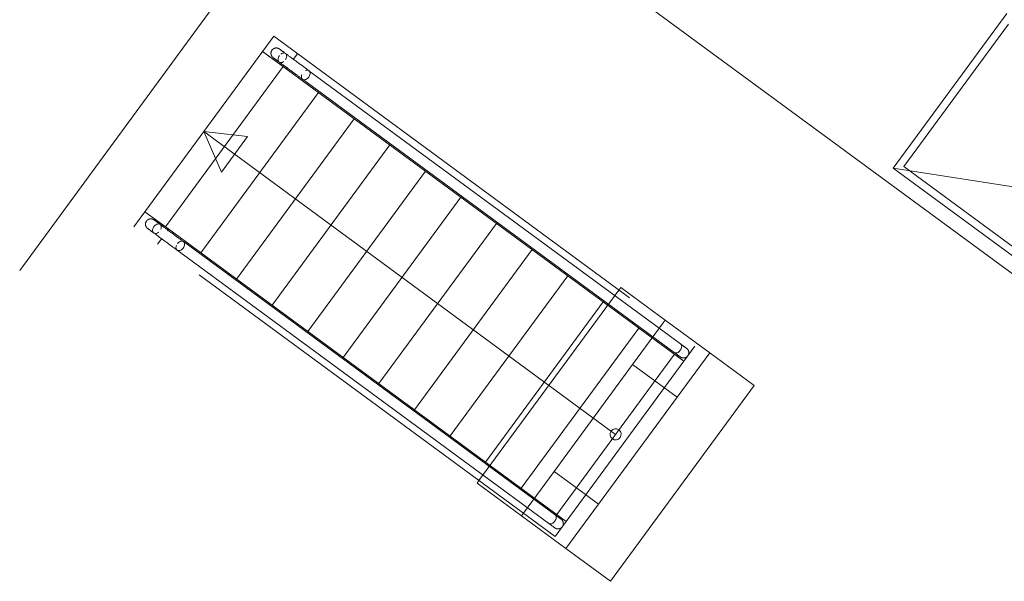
# Model space of a CAD drawing. Header units: metres. Extents: x 135583 to 135939, y 457896 to 458258.
# Tile 371 of 599: x 135816.18 to 135820.64, y 457943.16 to 457945.7. Entities that reach past the tile are written whole.
import ezdxf

# ---------------------------------------------------------------- set-up
doc = ezdxf.new("R2010")
doc.units = ezdxf.units.M
doc.linetypes.add('Hidden', pattern=[4, 2, -2])
doc.layers.add('NIEUWE INSTALLATIE', color=250, linetype='Continuous', lineweight=0)

msp = doc.modelspace()

# ---------------------------------------------------------------- linework, layer by layer
at = {"layer": 'NIEUWE INSTALLATIE', "linetype": 'Hidden'}
for p, q in [((135816.1848, 457944.5658), (135817.1913, 457945.9358)), ((135816.1848, 457944.5658), (135817.1913, 457945.9358)), ((135820.1903, 457945.0354), (135820.664, 457945.6801)), ((135816.7018, 457944.7629), (135817.3353, 457945.6252)), ((135817.3353, 457945.6252), (135819.2437, 457944.2232)), ((135820.1903, 457945.0354), (135820.835, 457944.5617)), ((135818.6102, 457943.3609), (135816.7018, 457944.7629)), ((135818.8987, 457944.4766), (135818.2653, 457943.6143)), ((135818.8987, 457944.4766), (135818.2653, 457943.6143)), ((135818.8987, 457944.4766), (135818.2653, 457943.6143)), ((135818.8987, 457944.4766), (135818.2653, 457943.6143)), ((135819.1002, 457944.3285), (135818.9611, 457944.1392)), ((135819.1002, 457944.3285), (135818.9611, 457944.1392)), ((135819.1002, 457944.3285), (135818.9611, 457944.1392)), ((135819.1002, 457944.3285), (135818.9611, 457944.1392)), ((135819.2437, 457944.2232), (135818.6102, 457943.3609)), ((135818.6059, 457943.6557), (135818.9611, 457944.1392)), ((135818.6059, 457943.6557), (135818.9611, 457944.1392)), ((135818.6059, 457943.6557), (135818.9611, 457944.1392)), ((135818.6059, 457943.6557), (135818.9611, 457944.1392)), ((135818.9611, 457944.1392), (135819.0618, 457944.0652)), ((135818.9611, 457944.1392), (135819.0618, 457944.0652)), ((135818.9611, 457944.1392), (135819.0618, 457944.0652)), ((135818.9611, 457944.1392), (135819.0618, 457944.0652)), ((135818.6059, 457943.6557), (135818.4668, 457943.4663)), ((135818.6059, 457943.6557), (135818.4668, 457943.4663)), ((135818.6059, 457943.6557), (135818.4668, 457943.4663)), ((135818.6059, 457943.6557), (135818.4668, 457943.4663)), ((135818.7066, 457943.5817), (135818.6059, 457943.6557)), ((135818.7066, 457943.5817), (135818.6059, 457943.6557)), ((135818.7066, 457943.5817), (135818.6059, 457943.6557)), ((135818.7066, 457943.5817), (135818.6059, 457943.6557))]:
    msp.add_line(p, q, dxfattribs=at)
at = {"layer": 'NIEUWE INSTALLATIE'}
for p, q in [((135818.8417, 457945.9021), (135820.8564, 457944.4219)), ((135818.8417, 457945.9021), (135820.8564, 457944.4219)), ((135820.6565, 457945.729), (135820.1414, 457945.0279)), ((135817.3925, 457945.4777), (135817.285, 457945.5567)), ((135817.3777, 457945.4886), (135817.285, 457945.5567)), ((135817.4428, 457945.5462), (135817.4234, 457945.5197)), ((135816.8448, 457944.7633), (135817.3777, 457945.4886)), ((135817.3972, 457945.4841), (135817.3925, 457945.4777)), ((135819.1934, 457944.1547), (135817.3925, 457945.4777)), ((135819.1778, 457944.2333), (135817.4949, 457945.4697)), ((135817.4659, 457945.4311), (135817.4663, 457945.4308)), ((135817.4663, 457945.4308), (135819.1502, 457944.1937)), ((135817.006, 457944.6449), (135817.5389, 457945.3702)), ((135817.1672, 457944.5265), (135817.7001, 457945.2518)), ((135817.0186, 457945.1941), (135817.099, 457945.0109)), ((135817.0186, 457945.1941), (135817.2174, 457945.1721)), ((135818.8842, 457943.8234), (135817.0186, 457945.1941)), ((135817.099, 457945.0109), (135817.2174, 457945.1721)), ((135817.3284, 457944.4081), (135817.8612, 457945.1334)), ((135817.4895, 457944.2897), (135818.0224, 457945.015)), ((135820.1414, 457945.0279), (135820.8425, 457944.5128)), ((135820.1414, 457945.0279), (135821.0719, 457944.8841)), ((135817.6507, 457944.1713), (135818.1836, 457944.8966)), ((135816.7522, 457944.8314), (135816.8597, 457944.7524)), ((135816.7522, 457944.8314), (135816.8448, 457944.7633)), ((135817.8119, 457944.0528), (135818.3448, 457944.7781)), ((135816.854, 457944.7448), (135816.8597, 457944.7524)), ((135816.8597, 457944.7524), (135818.6605, 457943.4294)), ((135816.8093, 457944.6839), (135816.8279, 457944.7092)), ((135816.927, 457944.6957), (135816.9265, 457944.6961)), ((135818.6099, 457943.4593), (135816.927, 457944.6957)), ((135816.8974, 457944.6575), (135818.5813, 457943.4204)), ((135817.9731, 457943.9344), (135818.5059, 457944.6597)), ((135818.1343, 457943.816), (135818.6671, 457944.5413)), ((135818.9077, 457944.4887), (135818.8988, 457944.4766)), ((135818.9077, 457944.4887), (135818.8988, 457944.4766)), ((135818.9077, 457944.4887), (135819.1091, 457944.3407)), ((135818.9077, 457944.4887), (135819.1091, 457944.3407)), ((135818.2954, 457943.6976), (135818.8283, 457944.4229)), ((135819.1091, 457944.3407), (135819.1002, 457944.3286)), ((135819.1091, 457944.3407), (135819.1002, 457944.3286)), ((135819.1091, 457944.3407), (135819.3106, 457944.1927)), ((135819.1091, 457944.3407), (135819.3106, 457944.1927)), ((135818.4566, 457943.5792), (135818.9895, 457944.3045)), ((135818.6178, 457943.4608), (135819.1507, 457944.1861)), ((135819.3106, 457944.1927), (135819.1626, 457943.9912)), ((135819.3106, 457944.1927), (135819.1626, 457943.9912)), ((135819.3106, 457944.1927), (135819.5121, 457944.0446)), ((135819.3106, 457944.1927), (135819.5121, 457944.0446)), ((135819.0618, 457944.0652), (135819.1626, 457943.9912)), ((135819.0618, 457944.0652), (135819.1626, 457943.9912)), ((135818.8608, 457943.1582), (135819.5121, 457944.0446)), ((135818.8608, 457943.1582), (135819.5121, 457944.0446)), ((135819.1626, 457943.9912), (135818.8073, 457943.5077)), ((135819.1626, 457943.9912), (135818.8073, 457943.5077)), ((135818.2653, 457943.6143), (135818.2564, 457943.6022)), ((135818.2653, 457943.6143), (135818.2564, 457943.6022)), ((135818.4578, 457943.4542), (135818.2564, 457943.6022)), ((135818.4578, 457943.4542), (135818.2564, 457943.6022)), ((135818.8073, 457943.5077), (135818.7066, 457943.5817)), ((135818.8073, 457943.5077), (135818.7066, 457943.5817)), ((135818.8073, 457943.5077), (135818.6593, 457943.3062)), ((135818.8073, 457943.5077), (135818.6593, 457943.3062)), ((135818.4667, 457943.4663), (135818.4578, 457943.4542)), ((135818.4667, 457943.4663), (135818.4578, 457943.4542)), ((135818.6593, 457943.3062), (135818.4578, 457943.4542)), ((135818.6593, 457943.3062), (135818.4578, 457943.4542)), ((135818.8608, 457943.1582), (135818.6593, 457943.3062)), ((135818.8608, 457943.1582), (135818.6593, 457943.3062))]:
    msp.add_line(p, q, dxfattribs=at)
at = {"layer": 'NIEUWE INSTALLATIE', "flags": 128}
for points in [[(135817.3328, 457945.5289), (135817.332, 457945.5295), (135817.3313, 457945.5301), (135817.3306, 457945.5307), (135817.3299, 457945.5314), (135817.3292, 457945.5321), (135817.3286, 457945.5328), (135817.328, 457945.5336), (135817.3274, 457945.5344), (135817.3269, 457945.5352), (135817.3264, 457945.536), (135817.3259, 457945.5368), (135817.3254, 457945.5377), (135817.325, 457945.5385), (135817.3247, 457945.5394), (135817.3243, 457945.5403), (135817.324, 457945.5413), (135817.3238, 457945.5422), (135817.3235, 457945.5431), (135817.3233, 457945.5441), (135817.3232, 457945.545), (135817.3231, 457945.546), (135817.323, 457945.5469), (135817.323, 457945.5479), (135817.323, 457945.5489), (135817.323, 457945.5498), (135817.3231, 457945.5508), (135817.3232, 457945.5518), (135817.3234, 457945.5527), (135817.3236, 457945.5537), (135817.3238, 457945.5546), (135817.3241, 457945.5555), (135817.3244, 457945.5564), (135817.3247, 457945.5573), (135817.3251, 457945.5582), (135817.3255, 457945.5591), (135817.3259, 457945.56), (135817.3264, 457945.5608), (135817.3269, 457945.5616), (135817.3275, 457945.5624), (135817.3276, 457945.5626)], [(135817.3276, 457945.5626), (135817.3282, 457945.5634), (135817.3289, 457945.5641), (135817.3295, 457945.5649), (135817.3302, 457945.5655), (135817.3309, 457945.5662), (135817.3316, 457945.5668), (135817.3324, 457945.5674), (135817.3331, 457945.568), (135817.3339, 457945.5686), (135817.3348, 457945.5691), (135817.3356, 457945.5696), (135817.3364, 457945.57), (135817.3373, 457945.5704), (135817.3382, 457945.5708), (135817.3391, 457945.5711), (135817.34, 457945.5714), (135817.341, 457945.5717), (135817.3419, 457945.5719), (135817.3429, 457945.5721), (135817.3438, 457945.5723), (135817.3448, 457945.5724), (135817.3457, 457945.5724), (135817.3467, 457945.5725), (135817.3477, 457945.5725), (135817.3486, 457945.5724), (135817.3496, 457945.5724), (135817.3505, 457945.5722), (135817.3515, 457945.5721), (135817.3524, 457945.5719), (135817.3534, 457945.5716), (135817.3543, 457945.5714), (135817.3552, 457945.5711), (135817.3561, 457945.5707), (135817.357, 457945.5704), (135817.3579, 457945.5699), (135817.3587, 457945.5695), (135817.3596, 457945.569), (135817.3604, 457945.5685), (135817.3612, 457945.5679), (135817.3614, 457945.5678)], [(135817.4949, 457945.4697), (135817.4924, 457945.4716), (135817.4898, 457945.4734), (135817.4872, 457945.4754), (135817.4845, 457945.4773), (135817.4817, 457945.4794), (135817.4789, 457945.4815), (135817.476, 457945.4836), (135817.4731, 457945.4858), (135817.4701, 457945.488), (135817.467, 457945.4902), (135817.4639, 457945.4925), (135817.4608, 457945.4948), (135817.4577, 457945.4971), (135817.4545, 457945.4994), (135817.4513, 457945.5017), (135817.4481, 457945.5041), (135817.4449, 457945.5065), (135817.4417, 457945.5088), (135817.4384, 457945.5112), (135817.4352, 457945.5136), (135817.432, 457945.5159), (135817.4288, 457945.5183), (135817.4256, 457945.5206), (135817.4225, 457945.5229), (135817.4194, 457945.5252), (135817.4163, 457945.5274), (135817.4133, 457945.5297), (135817.4103, 457945.5319), (135817.4074, 457945.534), (135817.4045, 457945.5361), (135817.4017, 457945.5382), (135817.3989, 457945.5402), (135817.3962, 457945.5422), (135817.3936, 457945.5441), (135817.3911, 457945.546), (135817.3886, 457945.5478), (135817.3862, 457945.5496), (135817.3839, 457945.5512), (135817.3818, 457945.5528), (135817.3797, 457945.5544), (135817.3777, 457945.5558), (135817.3758, 457945.5572), (135817.374, 457945.5585), (135817.3723, 457945.5598), (135817.3708, 457945.5609), (135817.3693, 457945.562), (135817.368, 457945.563), (135817.3668, 457945.5639), (135817.3657, 457945.5647), (135817.3647, 457945.5654), (135817.3638, 457945.566), (135817.3631, 457945.5665), (135817.3625, 457945.567), (135817.3621, 457945.5673), (135817.3617, 457945.5676), (135817.3615, 457945.5677), (135817.3614, 457945.5678)], [(135817.3614, 457945.5678), (135817.3615, 457945.5677), (135817.3617, 457945.5676), (135817.362, 457945.5674), (135817.3624, 457945.567), (135817.363, 457945.5666), (135817.3637, 457945.5661), (135817.3645, 457945.5655), (135817.3655, 457945.5648), (135817.3666, 457945.564), (135817.3667, 457945.5639)], [(135817.3328, 457945.5289), (135817.3329, 457945.5288), (135817.3331, 457945.5287), (135817.3334, 457945.5284), (135817.3338, 457945.5281), (135817.3344, 457945.5277), (135817.3351, 457945.5272), (135817.3359, 457945.5266), (135817.3369, 457945.5259), (135817.338, 457945.5251), (135817.3392, 457945.5242), (135817.3405, 457945.5232), (135817.3419, 457945.5222), (135817.3435, 457945.521), (135817.3451, 457945.5198), (135817.3469, 457945.5185), (135817.3488, 457945.5171), (135817.3507, 457945.5157), (135817.3528, 457945.5142), (135817.355, 457945.5126), (135817.3573, 457945.5109), (135817.3596, 457945.5092), (135817.3621, 457945.5074), (135817.3646, 457945.5055), (135817.3672, 457945.5036), (135817.3699, 457945.5016), (135817.3726, 457945.4996), (135817.3754, 457945.4976), (135817.3783, 457945.4955), (135817.3812, 457945.4933), (135817.3842, 457945.4911), (135817.3872, 457945.4889), (135817.3903, 457945.4866), (135817.3934, 457945.4844), (135817.3965, 457945.482), (135817.3997, 457945.4797), (135817.4029, 457945.4774), (135817.4061, 457945.475), (135817.4093, 457945.4727), (135817.4125, 457945.4703), (135817.4158, 457945.4679), (135817.419, 457945.4656), (135817.4222, 457945.4632), (135817.4254, 457945.4609), (135817.4286, 457945.4585), (135817.4317, 457945.4562), (135817.4348, 457945.4539), (135817.4379, 457945.4516), (135817.441, 457945.4494), (135817.444, 457945.4472), (135817.4469, 457945.445), (135817.4498, 457945.4429), (135817.4527, 457945.4408), (135817.4555, 457945.4388), (135817.4582, 457945.4368), (135817.4608, 457945.4348), (135817.4634, 457945.4329), (135817.4659, 457945.4311), (135817.4663, 457945.4308)], [(135817.338, 457945.5251), (135817.3373, 457945.5256), (135817.3363, 457945.5263), (135817.3354, 457945.527), (135817.3347, 457945.5275), (135817.334, 457945.528), (135817.3335, 457945.5283), (135817.3332, 457945.5286), (135817.3329, 457945.5288), (135817.3328, 457945.5289)], [(135816.7644, 457944.7552), (135816.7637, 457944.7558), (135816.7629, 457944.7564), (135816.7622, 457944.7571), (135816.7615, 457944.7577), (135816.7608, 457944.7584), (135816.7602, 457944.7592), (135816.7596, 457944.7599), (135816.759, 457944.7607), (135816.7585, 457944.7615), (135816.758, 457944.7623), (135816.7575, 457944.7632), (135816.7571, 457944.764), (135816.7566, 457944.7649), (135816.7563, 457944.7658), (135816.7559, 457944.7667), (135816.7556, 457944.7676), (135816.7554, 457944.7685), (135816.7551, 457944.7695), (135816.7549, 457944.7704), (135816.7548, 457944.7714), (135816.7547, 457944.7723), (135816.7546, 457944.7733), (135816.7546, 457944.7743), (135816.7546, 457944.7752), (135816.7546, 457944.7762), (135816.7547, 457944.7772), (135816.7548, 457944.7781), (135816.755, 457944.7791), (135816.7552, 457944.78), (135816.7554, 457944.781), (135816.7557, 457944.7819), (135816.756, 457944.7828), (135816.7563, 457944.7837), (135816.7567, 457944.7846), (135816.7571, 457944.7855), (135816.7576, 457944.7863), (135816.758, 457944.7872), (135816.7586, 457944.788), (135816.7591, 457944.7888), (135816.7593, 457944.789)], [(135816.7593, 457944.789), (135816.7598, 457944.7897), (135816.7605, 457944.7905), (135816.7611, 457944.7912), (135816.7618, 457944.7919), (135816.7625, 457944.7926), (135816.7632, 457944.7932), (135816.764, 457944.7938), (135816.7647, 457944.7944), (135816.7655, 457944.7949), (135816.7664, 457944.7954), (135816.7672, 457944.7959), (135816.7681, 457944.7963), (135816.7689, 457944.7968), (135816.7698, 457944.7971), (135816.7707, 457944.7975), (135816.7717, 457944.7978), (135816.7726, 457944.798), (135816.7735, 457944.7983), (135816.7745, 457944.7984), (135816.7754, 457944.7986), (135816.7764, 457944.7987), (135816.7773, 457944.7988), (135816.7783, 457944.7988), (135816.7793, 457944.7988), (135816.7802, 457944.7988), (135816.7812, 457944.7987), (135816.7822, 457944.7986), (135816.7831, 457944.7984), (135816.7841, 457944.7982), (135816.785, 457944.798), (135816.7859, 457944.7977), (135816.7868, 457944.7974), (135816.7877, 457944.7971), (135816.7886, 457944.7967), (135816.7895, 457944.7963), (135816.7904, 457944.7958), (135816.7912, 457944.7954), (135816.792, 457944.7948), (135816.7928, 457944.7943), (135816.793, 457944.7941)], [(135816.793, 457944.7941), (135816.7931, 457944.7941), (135816.7933, 457944.7939), (135816.7936, 457944.7937), (135816.794, 457944.7934), (135816.7946, 457944.793), (135816.7953, 457944.7924), (135816.7962, 457944.7918), (135816.7971, 457944.7911), (135816.7982, 457944.7903), (135816.7984, 457944.7902)], [(135816.9265, 457944.6961), (135816.924, 457944.6979), (135816.9215, 457944.6998), (135816.9188, 457944.7017), (135816.9161, 457944.7037), (135816.9134, 457944.7057), (135816.9105, 457944.7078), (135816.9076, 457944.7099), (135816.9047, 457944.7121), (135816.9017, 457944.7143), (135816.8986, 457944.7165), (135816.8956, 457944.7188), (135816.8924, 457944.7211), (135816.8893, 457944.7234), (135816.8861, 457944.7257), (135816.8829, 457944.7281), (135816.8797, 457944.7305), (135816.8765, 457944.7328), (135816.8733, 457944.7352), (135816.87, 457944.7376), (135816.8668, 457944.7399), (135816.8636, 457944.7423), (135816.8604, 457944.7446), (135816.8573, 457944.7469), (135816.8541, 457944.7493), (135816.851, 457944.7515), (135816.8479, 457944.7538), (135816.8449, 457944.756), (135816.8419, 457944.7582), (135816.839, 457944.7604), (135816.8361, 457944.7625), (135816.8333, 457944.7646), (135816.8305, 457944.7666), (135816.8278, 457944.7686), (135816.8252, 457944.7705), (135816.8227, 457944.7724), (135816.8202, 457944.7742), (135816.8178, 457944.7759), (135816.8156, 457944.7776), (135816.8134, 457944.7792), (135816.8113, 457944.7807), (135816.8093, 457944.7822), (135816.8074, 457944.7836), (135816.8056, 457944.7849), (135816.8039, 457944.7861), (135816.8024, 457944.7873), (135816.8009, 457944.7883), (135816.7996, 457944.7893), (135816.7984, 457944.7902), (135816.7973, 457944.791), (135816.7963, 457944.7917), (135816.7955, 457944.7923), (135816.7947, 457944.7929), (135816.7941, 457944.7933), (135816.7937, 457944.7937), (135816.7933, 457944.7939), (135816.7931, 457944.7941), (135816.793, 457944.7941)], [(135816.7696, 457944.7514), (135816.7689, 457944.7519), (135816.7679, 457944.7527), (135816.767, 457944.7533), (135816.7663, 457944.7539), (135816.7657, 457944.7543), (135816.7652, 457944.7547), (135816.7648, 457944.7549), (135816.7645, 457944.7551), (135816.7644, 457944.7552)], [(135816.7644, 457944.7552), (135816.7645, 457944.7552), (135816.7647, 457944.755), (135816.765, 457944.7548), (135816.7655, 457944.7545), (135816.766, 457944.754), (135816.7667, 457944.7535), (135816.7676, 457944.7529), (135816.7685, 457944.7522), (135816.7696, 457944.7514), (135816.7708, 457944.7505), (135816.7721, 457944.7496), (135816.7735, 457944.7485), (135816.7751, 457944.7474), (135816.7767, 457944.7462), (135816.7785, 457944.7449), (135816.7804, 457944.7435), (135816.7823, 457944.742), (135816.7844, 457944.7405), (135816.7866, 457944.7389), (135816.7889, 457944.7373), (135816.7912, 457944.7355), (135816.7937, 457944.7337), (135816.7962, 457944.7319), (135816.7988, 457944.73), (135816.8015, 457944.728), (135816.8042, 457944.726), (135816.807, 457944.7239), (135816.8099, 457944.7218), (135816.8128, 457944.7197), (135816.8158, 457944.7175), (135816.8188, 457944.7152), (135816.8219, 457944.713), (135816.825, 457944.7107), (135816.8281, 457944.7084), (135816.8313, 457944.7061), (135816.8345, 457944.7037), (135816.8377, 457944.7014), (135816.8409, 457944.699), (135816.8441, 457944.6966), (135816.8474, 457944.6943), (135816.8506, 457944.6919), (135816.8538, 457944.6896), (135816.857, 457944.6872), (135816.8602, 457944.6849), (135816.8633, 457944.6826), (135816.8664, 457944.6803), (135816.8695, 457944.678), (135816.8726, 457944.6758), (135816.8756, 457944.6735), (135816.8785, 457944.6714), (135816.8815, 457944.6692), (135816.8843, 457944.6671), (135816.8871, 457944.6651), (135816.8898, 457944.6631), (135816.8924, 457944.6612), (135816.895, 457944.6593), (135816.8974, 457944.6575)], [(135819.1502, 457944.1937), (135819.152, 457944.1923), (135819.1543, 457944.1906), (135819.1566, 457944.189), (135819.1587, 457944.1874), (135819.1607, 457944.186), (135819.1626, 457944.1846), (135819.1644, 457944.1832), (135819.1661, 457944.182), (135819.1677, 457944.1808), (135819.1692, 457944.1797), (135819.1705, 457944.1787), (135819.1718, 457944.1778), (135819.1729, 457944.177), (135819.1739, 457944.1763), (135819.1748, 457944.1756), (135819.1755, 457944.1751), (135819.1761, 457944.1746), (135819.1766, 457944.1742), (135819.177, 457944.174), (135819.1772, 457944.1738), (135819.1774, 457944.1737)], [(135819.206, 457944.2126), (135819.2059, 457944.2127), (135819.2057, 457944.2128), (135819.2054, 457944.2131), (135819.2049, 457944.2134), (135819.2044, 457944.2138), (135819.2037, 457944.2143), (135819.2028, 457944.2149), (135819.2019, 457944.2156), (135819.2008, 457944.2164), (135819.1996, 457944.2173), (135819.1983, 457944.2183), (135819.1969, 457944.2193), (135819.1953, 457944.2205), (135819.1937, 457944.2217), (135819.1919, 457944.223), (135819.19, 457944.2243), (135819.188, 457944.2258), (135819.186, 457944.2273), (135819.1838, 457944.2289), (135819.1815, 457944.2306), (135819.1792, 457944.2323), (135819.1783, 457944.233)], [(135819.2008, 457944.2164), (135819.2017, 457944.2158), (135819.2027, 457944.215), (135819.2035, 457944.2144), (135819.2042, 457944.2139), (135819.2048, 457944.2135), (135819.2053, 457944.2131), (135819.2057, 457944.2129), (135819.2059, 457944.2127), (135819.206, 457944.2126)], [(135819.206, 457944.2126), (135819.2067, 457944.212), (135819.2075, 457944.2114), (135819.2082, 457944.2108), (135819.2089, 457944.2101), (135819.2095, 457944.2094), (135819.2102, 457944.2087), (135819.2108, 457944.2079), (135819.2114, 457944.2071), (135819.2119, 457944.2063), (135819.2124, 457944.2055), (135819.2129, 457944.2047), (135819.2133, 457944.2038), (135819.2137, 457944.203), (135819.2141, 457944.2021), (135819.2145, 457944.2012), (135819.2148, 457944.2002), (135819.215, 457944.1993), (135819.2152, 457944.1984), (135819.2154, 457944.1974), (135819.2156, 457944.1965), (135819.2157, 457944.1955), (135819.2158, 457944.1946), (135819.2158, 457944.1936), (135819.2158, 457944.1926), (135819.2158, 457944.1917), (135819.2157, 457944.1907), (135819.2156, 457944.1897), (135819.2154, 457944.1888), (135819.2152, 457944.1878), (135819.215, 457944.1869), (135819.2147, 457944.186), (135819.2144, 457944.1851), (135819.2141, 457944.1841), (135819.2137, 457944.1833), (135819.2133, 457944.1824), (135819.2128, 457944.1815), (135819.2123, 457944.1807), (135819.212, 457944.1801)], [(135819.1774, 457944.1737), (135819.1773, 457944.1738), (135819.1771, 457944.1739), (135819.1768, 457944.1741), (135819.1763, 457944.1745), (135819.1758, 457944.1749), (135819.1751, 457944.1754), (135819.1742, 457944.176), (135819.1733, 457944.1767), (135819.1722, 457944.1775), (135819.1718, 457944.1778)], [(135819.2102, 457944.1777), (135819.2099, 457944.1774), (135819.2093, 457944.1766), (135819.2086, 457944.176), (135819.2079, 457944.1753), (135819.2072, 457944.1747), (135819.2064, 457944.1741), (135819.2056, 457944.1735), (135819.2048, 457944.1729), (135819.204, 457944.1724), (135819.2032, 457944.1719), (135819.2023, 457944.1715), (135819.2014, 457944.1711), (135819.2006, 457944.1707), (135819.1997, 457944.1704), (135819.1987, 457944.1701), (135819.1978, 457944.1698), (135819.1969, 457944.1696), (135819.1959, 457944.1694), (135819.195, 457944.1692), (135819.194, 457944.1691), (135819.193, 457944.1691), (135819.1921, 457944.169), (135819.1911, 457944.169), (135819.1901, 457944.1691), (135819.1892, 457944.1691), (135819.1882, 457944.1693), (135819.1873, 457944.1694), (135819.1863, 457944.1696), (135819.1854, 457944.1698), (135819.1845, 457944.1701), (135819.1835, 457944.1704), (135819.1826, 457944.1708), (135819.1818, 457944.1711), (135819.1809, 457944.1716), (135819.18, 457944.172), (135819.1792, 457944.1725), (135819.1784, 457944.173), (135819.1776, 457944.1736), (135819.1774, 457944.1737)], [(135818.6376, 457943.439), (135818.6375, 457943.439), (135818.6373, 457943.4392), (135818.637, 457943.4394), (135818.6365, 457943.4397), (135818.636, 457943.4402), (135818.6353, 457943.4407), (135818.6344, 457943.4413), (135818.6335, 457943.442), (135818.6324, 457943.4428), (135818.6312, 457943.4437), (135818.6299, 457943.4446), (135818.6285, 457943.4457), (135818.6269, 457943.4468), (135818.6253, 457943.448), (135818.6235, 457943.4493), (135818.6216, 457943.4507), (135818.6196, 457943.4522), (135818.6176, 457943.4537), (135818.6154, 457943.4553), (135818.6131, 457943.4569), (135818.6108, 457943.4587), (135818.6099, 457943.4593)], [(135818.6099, 457943.4593), (135818.6104, 457943.459), (135818.6107, 457943.4587)], [(135818.6324, 457943.4428), (135818.6333, 457943.4421), (135818.6343, 457943.4414), (135818.6351, 457943.4408), (135818.6359, 457943.4402), (135818.6365, 457943.4398), (135818.6369, 457943.4395), (135818.6373, 457943.4392), (135818.6375, 457943.439), (135818.6376, 457943.439)], [(135818.6376, 457943.439), (135818.6383, 457943.4384), (135818.6391, 457943.4378), (135818.6398, 457943.4371), (135818.6405, 457943.4365), (135818.6412, 457943.4358), (135818.6418, 457943.435), (135818.6424, 457943.4343), (135818.643, 457943.4335), (135818.6435, 457943.4327), (135818.644, 457943.4319), (135818.6445, 457943.431), (135818.6449, 457943.4302), (135818.6454, 457943.4293), (135818.6457, 457943.4284), (135818.6461, 457943.4275), (135818.6464, 457943.4266), (135818.6466, 457943.4257), (135818.6469, 457943.4247), (135818.647, 457943.4238), (135818.6472, 457943.4228), (135818.6473, 457943.4219), (135818.6474, 457943.4209), (135818.6474, 457943.4199), (135818.6474, 457943.419), (135818.6474, 457943.418), (135818.6473, 457943.417), (135818.6472, 457943.4161), (135818.647, 457943.4151), (135818.6468, 457943.4142), (135818.6466, 457943.4132), (135818.6463, 457943.4123), (135818.646, 457943.4114), (135818.6457, 457943.4105), (135818.6453, 457943.4096), (135818.6449, 457943.4087), (135818.6444, 457943.4079), (135818.644, 457943.407), (135818.6436, 457943.4064)], [(135818.5813, 457943.4204), (135818.5837, 457943.4187), (135818.586, 457943.417), (135818.5882, 457943.4153), (135818.5903, 457943.4138), (135818.5923, 457943.4123), (135818.5942, 457943.4109), (135818.596, 457943.4096), (135818.5977, 457943.4083), (135818.5993, 457943.4072), (135818.6008, 457943.4061), (135818.6021, 457943.4051), (135818.6034, 457943.4042), (135818.6045, 457943.4033), (135818.6055, 457943.4026), (135818.6064, 457943.402), (135818.6071, 457943.4014), (135818.6077, 457943.401), (135818.6082, 457943.4006), (135818.6086, 457943.4003), (135818.6089, 457943.4001), (135818.609, 457943.4001)], [(135818.609, 457943.4001), (135818.6089, 457943.4001), (135818.6087, 457943.4002), (135818.6084, 457943.4005), (135818.6079, 457943.4008), (135818.6074, 457943.4012), (135818.6067, 457943.4018), (135818.6058, 457943.4024), (135818.6049, 457943.4031), (135818.6038, 457943.4039), (135818.6034, 457943.4042)], [(135818.6418, 457943.4041), (135818.6415, 457943.4037), (135818.6409, 457943.403), (135818.6402, 457943.4023), (135818.6395, 457943.4016), (135818.6388, 457943.401), (135818.638, 457943.4004), (135818.6373, 457943.3998), (135818.6365, 457943.3993), (135818.6356, 457943.3988), (135818.6348, 457943.3983), (135818.6339, 457943.3978), (135818.6331, 457943.3974), (135818.6322, 457943.3971), (135818.6313, 457943.3967), (135818.6303, 457943.3964), (135818.6294, 457943.3962), (135818.6285, 457943.3959), (135818.6275, 457943.3957), (135818.6266, 457943.3956), (135818.6256, 457943.3955), (135818.6247, 457943.3954), (135818.6237, 457943.3954), (135818.6227, 457943.3954), (135818.6218, 457943.3954), (135818.6208, 457943.3955), (135818.6198, 457943.3956), (135818.6189, 457943.3958), (135818.6179, 457943.396), (135818.617, 457943.3962), (135818.6161, 457943.3965), (135818.6152, 457943.3968), (135818.6143, 457943.3971), (135818.6134, 457943.3975), (135818.6125, 457943.3979), (135818.6116, 457943.3984), (135818.6108, 457943.3988), (135818.61, 457943.3994), (135818.6092, 457943.3999), (135818.609, 457943.4001)]]:
    msp.add_lwpolyline(points, dxfattribs=at)
at = {"layer": 'NIEUWE INSTALLATIE'}
msp.add_ellipse((135818.8842, 457943.8234), major_axis=(-0.0201, 0.0148), ratio=1, dxfattribs=at)
for points, knots in [([(135817.3605, 457945.5085), (135817.3588, 457945.5098), (135817.356, 457945.5134), (135817.3548, 457945.5209), (135817.3566, 457945.5296), (135817.3596, 457945.5352), (135817.3615, 457945.5377)], [0.5000136, 0.5000136, 0.5000136, 0.5000136, 0.625, 0.75, 0.875, 1, 1, 1, 1]), ([(135817.368, 457945.5445), (135817.3704, 457945.5463), (135817.3755, 457945.5492), (135817.3832, 457945.5503), (135817.3874, 457945.5487), (135817.3891, 457945.5474)], [0.125, 0.125, 0.125, 0.125, 0.25, 0.375, 0.4999864, 0.4999864, 0.4999864, 0.4999864]), ([(135817.4939, 457945.4405), (135817.4922, 457945.4382), (135817.4883, 457945.4341), (135817.4816, 457945.4299), (135817.4747, 457945.4281), (135817.4685, 457945.429), (135817.4639, 457945.4324), (135817.4612, 457945.4381), (135817.4608, 457945.4451), (135817.4622, 457945.4501), (135817.4632, 457945.4526)], [0, 0, 0, 0, 0.1111111, 0.2222222, 0.3333333, 0.4444444, 0.5555556, 0.6666667, 0.7777778, 0.8858737, 0.8858737, 0.8858737, 0.8858737]), ([(135817.4797, 457945.4703), (135817.4819, 457945.4713), (135817.4865, 457945.4724), (135817.4926, 457945.4716), (135817.4973, 457945.4681), (135817.5, 457945.4625), (135817.5004, 457945.4554), (135817.4983, 457945.4477), (135817.4956, 457945.4428), (135817.4939, 457945.4405)], [0.2231291, 0.2231291, 0.2231291, 0.2231291, 0.3333333, 0.4444444, 0.5555556, 0.6666667, 0.7777778, 0.8888889, 1, 1, 1, 1]), ([(135816.9255, 457944.6668), (135816.9274, 457944.6694), (135816.9304, 457944.675), (135816.9322, 457944.6837), (135816.931, 457944.6912), (135816.9282, 457944.6948), (135816.9265, 457944.6961)], [-1, -1, -1, -1, -0.875, -0.75, -0.625, -0.5000136, -0.5000136, -0.5000136, -0.5000136]), ([(135816.8979, 457944.6572), (135816.8996, 457944.6559), (135816.9039, 457944.6543), (135816.9115, 457944.6554), (135816.9192, 457944.6597), (135816.9236, 457944.6643), (135816.9255, 457944.6668)], [-0.4999864, -0.4999864, -0.4999864, -0.4999864, -0.375, -0.25, -0.125, 0, 0, 0, 0]), ([(135819.1497, 457944.1941), (135819.1514, 457944.1928), (135819.1556, 457944.1912), (135819.1632, 457944.1923), (135819.171, 457944.1966), (135819.1754, 457944.2012), (135819.1773, 457944.2037)], [0.5000136, 0.5000136, 0.5000136, 0.5000136, 0.625, 0.75, 0.875, 1, 1, 1, 1]), ([(135819.1773, 457944.2037), (135819.1791, 457944.2063), (135819.1822, 457944.2119), (135819.184, 457944.2206), (135819.1827, 457944.2281), (135819.18, 457944.2317), (135819.1783, 457944.233)], [0, 0, 0, 0, 0.125, 0.25, 0.375, 0.4999864, 0.4999864, 0.4999864, 0.4999864])]:
    msp.add_open_spline(points, degree=3, knots=knots, dxfattribs=at)
for points in [[(135817.3891, 457945.5474), (135817.3909, 457945.5462), (135817.3936, 457945.5426), (135817.3948, 457945.535), (135817.393, 457945.5264), (135817.3899, 457945.5208), (135817.3881, 457945.5182)], [(135817.3816, 457945.5115), (135817.3792, 457945.5097), (135817.3741, 457945.5068), (135817.3665, 457945.5057), (135817.3623, 457945.5072), (135817.3605, 457945.5085)], [(135816.7931, 457944.7641), (135816.7948, 457944.7664), (135816.7987, 457944.7705), (135816.8054, 457944.7747), (135816.8123, 457944.7765), (135816.8185, 457944.7756), (135816.8232, 457944.7722), (135816.8258, 457944.7665), (135816.8262, 457944.7595), (135816.8248, 457944.7543), (135816.8238, 457944.7518)], [(135816.814, 457944.7385), (135816.8119, 457944.7368), (135816.8074, 457944.7339), (135816.8006, 457944.7321), (135816.7944, 457944.733), (135816.7897, 457944.7365), (135816.787, 457944.7421), (135816.7867, 457944.7492), (135816.7887, 457944.7569), (135816.7915, 457944.7618), (135816.7931, 457944.7641)], [(135816.9265, 457944.6961), (135816.9248, 457944.6974), (135816.9205, 457944.6989), (135816.9129, 457944.6978), (135816.9052, 457944.6935), (135816.9008, 457944.6889), (135816.8989, 457944.6864)], [(135816.8945, 457944.6782), (135816.8934, 457944.6753), (135816.8922, 457944.6696), (135816.8934, 457944.662), (135816.8962, 457944.6585), (135816.8979, 457944.6572)], [(135818.6073, 457943.4607), (135818.6092, 457943.46), (135818.6123, 457943.4577), (135818.615, 457943.4521), (135818.6153, 457943.445), (135818.6133, 457943.4373), (135818.6105, 457943.4324), (135818.6089, 457943.4301)], [(135818.6089, 457943.4301), (135818.6072, 457943.4278), (135818.6033, 457943.4237), (135818.5966, 457943.4195), (135818.5897, 457943.4177), (135818.5836, 457943.4186), (135818.5804, 457943.4209), (135818.5792, 457943.4224)]]:
    msp.add_open_spline(points, degree=3, dxfattribs=at)

doc.saveas('drawing.dxf')
